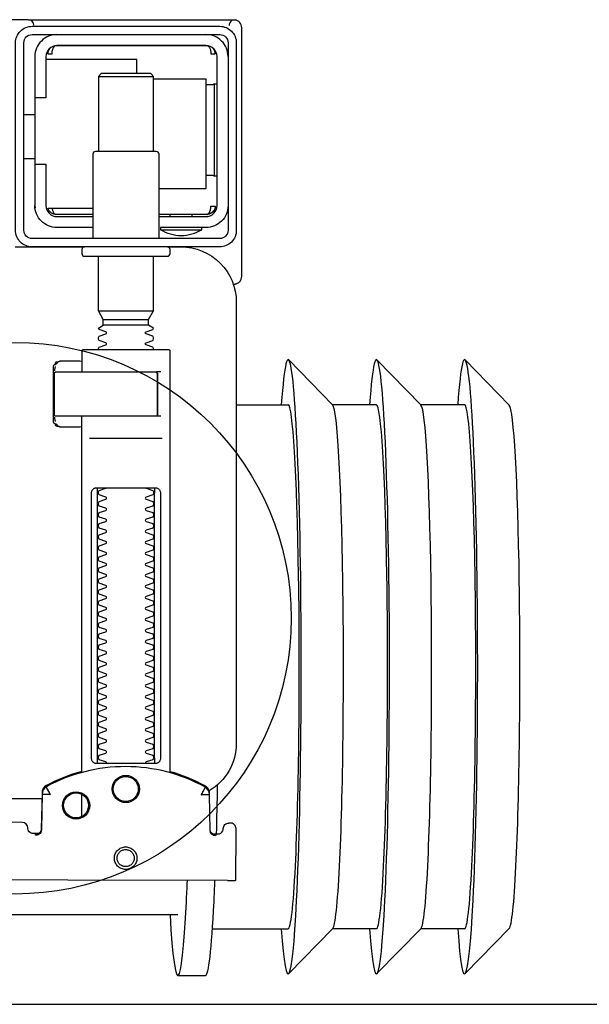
# Model space of a CAD drawing. Header units: millimetres. Extents: x 28600 to 181045, y -399112 to -163690.
# Tile 378 of 482: x 73492 to 73502, y -194640 to -194622. Entities that reach past the tile are written whole.
import ezdxf

# ---------------------------------------------------------------- set-up
doc = ezdxf.new("R2010")
doc.units = ezdxf.units.MM
doc.layers.get('0').update_dxf_attribs({"color": 8})
doc.layers.add('!! 0_ Istn-sciany', color=8, linetype='Continuous')
doc.layers.add('!! 0_Istn-armatura', color=8, linetype='Continuous')
doc.layers.add('!!_@ wypos sanit nd', color=8, linetype='Continuous', plot=False)

# ---------------------------------------------------------------- blocks, each defined once
blk = doc.blocks.new('A$Cff2eaf8b')
for points in [[(-0.24945, 0.09108), (-0.24147, 0.09927)], [(-0.24136, 0.09113), (-0.23342, 0.09113), (-0.22548, 0.09927)], [(-0.22538, 0.09113), (-0.21743, 0.09113), (-0.2095, 0.09927)], [(-0.18941, 0.09963), (-0.19441, 0.09963)], [(-0.19567, 0.09113), (-0.20939, 0.09113)], [(-0.18941, 0.08863), (-0.04454, 0.08863), (-0.04035, 0.08853), (-0.03617, 0.08824), (-0.032, 0.08775), (-0.02786, 0.08707), (-0.02376, 0.08619), (-0.0197, 0.08513), (-0.0157, 0.08388), (-0.01176, 0.08244), (-0.00789, 0.08082), (-0.0041, 0.07902), (-0.0004, 0.07705), (0.0032, 0.0749), (0.0067, 0.0726), (0.01009, 0.07012), (0.01337, 0.0675)], [(-0.19839, 0.08237), (-0.11148, 0.08219)], [(-0.19594, 0.07411), (-0.19609, 0.07411), (-0.19639, 0.07411), (-0.19593, 0.07402), (-0.19578, 0.07396), (-0.19564, 0.07387), (-0.19551, 0.07376), (-0.1954, 0.07363), (-0.19532, 0.07349), (-0.19526, 0.07333), (-0.19523, 0.07317)], [(-0.16479, 0.06647), (-0.16466, 0.07302), (-0.16465, 0.07318), (-0.16461, 0.07333), (-0.16454, 0.07348), (-0.16445, 0.07361), (-0.16435, 0.07373), (-0.16422, 0.07383), (-0.16409, 0.07391), (-0.16394, 0.07396), (-0.16349, 0.07404), (-0.1638, 0.07405), (-0.16395, 0.07405)], [(-0.172, 0.07079), (-0.172, 0.06674)], [(0.16493, 0.0675), (-0.16477, 0.0675)], [(-0.172, 0.06279), (-0.172, -0.00182)], [(-0.1852, 0.06018), (-0.1852, 0.01218)], [(-0.1748, 0.01218), (-0.1748, 0.06018)], [(-0.17342, 0.00218), (-0.18659, 0.00218)], [(-0.172, 0.00012), (-0.17167, 0.00018), (-0.1682, 0.00018), (-0.1681, 0.00018), (-0.16799, 0.00016), (-0.16789, 0.00007), (-0.16779, 0.00006), (-0.16762, 0.00005), (-0.16752, 0.00005), (-0.16741, 0.00003), (-0.1673, -0.00004), (-0.16725, -0.00018), (-0.16725, -0.00044), (-0.16711, -0.00046), (-0.16701, -0.0005), (-0.16693, -0.00056), (-0.16688, -0.0007), (-0.16688, -0.01094), (-0.16692, -0.01107), (-0.16701, -0.01115), (-0.16725, -0.0112), (-0.16725, -0.01147), (-0.16728, -0.01157), (-0.16735, -0.01164), (-0.16746, -0.01168), (-0.16762, -0.01169), (-0.16775, -0.0117), (-0.16789, -0.01172), (-0.16797, -0.01179), (-0.16807, -0.01182), (-0.1682, -0.01182), (-0.17167, -0.01182), (-0.172, -0.01177)], [(-0.16829, 0.00017), (-0.16772, 0.00003), (-0.16738, -0.00042)], [(-0.16723, -0.00083), (-0.16714, -0.00136), (-0.16713, -0.00163)], [(-0.18633, -0.00182), (-0.17526, -0.00182), (-0.17367, -0.00182)], [(-0.24945, -0.00383), (-0.24147, -0.01202)], [(-0.24136, -0.00387), (-0.23342, -0.00387), (-0.22548, -0.01202)], [(-0.22538, -0.00387), (-0.21743, -0.00387), (-0.2095, -0.01202)], [(-0.2, -0.00387), (-0.20939, -0.00387)], [(-0.18633, -0.00982), (-0.18551, -0.00982), (-0.18567, -0.00972), (-0.1857, -0.00962)], [(-0.16713, -0.01002), (-0.16714, -0.01028), (-0.16723, -0.01081)], [(-0.16738, -0.01122), (-0.16772, -0.01167), (-0.16829, -0.01182)], [(-0.1841, -0.0183), (-0.1759, -0.0183)], [(-0.1759, -0.01936), (-0.1841, -0.01936)], [(-0.175, -0.02092), (-0.185, -0.02092)], [(-0.20001, -0.0258), (-0.19988, -0.02576), (-0.19976, -0.02573), (-0.19963, -0.02571), (-0.19948, -0.02571)], [(-0.20099, -0.02721), (-0.20099, -0.0722)], [(-0.19478, -0.0384), (-0.186, -0.0384)], [(-0.192, -0.038), (-0.192, -0.0384)], [(-0.188, -0.038), (-0.188, -0.0384)], [(-0.16664, -0.0395), (-0.16666, -0.03934), (-0.16669, -0.03923), (-0.16672, -0.03912), (-0.16675, -0.03902), (-0.16679, -0.03892), (-0.16684, -0.03881), (-0.16689, -0.03872), (-0.16695, -0.03863), (-0.16702, -0.03855), (-0.1671, -0.03848), (-0.16718, -0.03843), (-0.16729, -0.0384), (-0.16718, -0.03841), (-0.16708, -0.03842), (-0.16696, -0.03845), (-0.16686, -0.03848), (-0.16677, -0.03851), (-0.16666, -0.03856), (-0.16657, -0.03861), (-0.16646, -0.03868), (-0.16636, -0.03876), (-0.16627, -0.03884), (-0.16618, -0.03894), (-0.1661, -0.03904), (-0.16603, -0.03915), (-0.16598, -0.03926), (-0.16593, -0.03938), (-0.16589, -0.0395), (-0.174, -0.0395)], [(-0.174, -0.0384), (-0.16722, -0.0384)], [(-0.185, -0.063), (-0.1945, -0.063), (-0.1945, -0.043), (-0.186, -0.043)], [(-0.19591, -0.04539), (-0.19602, -0.04539), (-0.19616, -0.04539), (-0.19632, -0.04539), (-0.1965, -0.04539)], [(-0.185, -0.0498), (-0.185, -0.06342), (-0.1845, -0.06392), (-0.1755, -0.06392), (-0.175, -0.06342), (-0.175, -0.0498)], [(-0.1615, -0.0485), (-0.1635, -0.0485)], [(-0.1615, -0.0565), (-0.1635, -0.0565)], [(-0.1965, -0.06201), (-0.19632, -0.06201), (-0.19616, -0.06201), (-0.19602, -0.06201), (-0.19591, -0.06201)], [(-0.175, -0.06342), (-0.185, -0.06342)], [(-0.182, -0.06392), (-0.182, -0.0665), (-0.1655, -0.0665)], [(-0.16636, -0.06865), (-0.16625, -0.06854), (-0.16619, -0.06847), (-0.16612, -0.06839), (-0.16606, -0.0683), (-0.16601, -0.0682), (-0.16596, -0.06811), (-0.16592, -0.06801), (-0.16589, -0.0679), (-0.16586, -0.0678), (-0.16584, -0.06769), (-0.16583, -0.06759), (-0.16583, -0.06749), (-0.16593, -0.0675), (-0.16607, -0.0675), (-0.1663, -0.0675), (-0.16641, -0.0675), (-0.16651, -0.0675), (-0.16661, -0.0675), (-0.16661, -0.0676), (-0.16662, -0.0677), (-0.16663, -0.0678), (-0.16664, -0.0679), (-0.16665, -0.068), (-0.16667, -0.06811), (-0.1667, -0.06821), (-0.16673, -0.06831), (-0.16676, -0.06841), (-0.1668, -0.06852), (-0.16685, -0.06862), (-0.1669, -0.06871), (-0.16697, -0.0688), (-0.16704, -0.06887), (-0.16712, -0.06893), (-0.16725, -0.069), (-0.19475, -0.069), (-0.19493, -0.0689), (-0.19501, -0.06882), (-0.19508, -0.06874), (-0.19513, -0.06865), (-0.19518, -0.06855), (-0.19522, -0.06846), (-0.19526, -0.06835), (-0.19529, -0.06825), (-0.19532, -0.06813), (-0.19534, -0.06803), (-0.19536, -0.06793), (-0.19537, -0.06783), (-0.19538, -0.06772), (-0.19539, -0.0676), (-0.19539, -0.0675), (-0.19617, -0.06751), (-0.19616, -0.06762), (-0.19615, -0.06772), (-0.19613, -0.06783), (-0.19611, -0.06793), (-0.19607, -0.06803), (-0.19603, -0.06813), (-0.19598, -0.06823), (-0.19593, -0.06832), (-0.19586, -0.06841), (-0.19579, -0.06849), (-0.19572, -0.06857), (-0.19563, -0.06865)]]:
    blk.add_lwpolyline(points)
for points in [[(-0.19989, 0.08236), (-0.19995, 0.07336, 0.009369), (-0.19994, 0.07293), (-0.19992, 0.07276), (-0.19986, 0.07259), (-0.19979, 0.07243), (-0.19968, 0.07229), (-0.19955, 0.07217), (-0.19941, 0.07208), (-0.19924, 0.07201), (-0.19908, 0.07197), (-0.19895, 0.07196), (-0.1988, 0.07196)], [(-0.16413, 0.07389), (-0.16324, 0.07389), (-0.16303, 0.07386), (-0.16283, 0.0738), (-0.16264, 0.07369), (-0.16249, 0.07354), (-0.16237, 0.07337), (-0.16228, 0.07317), (-0.16225, 0.07297, 0.002299), (-0.16224, 0.07285, 0.40455), (-0.16124, 0.07188), (-0.11145, 0.07178)], [(-0.19576, 0.07395), (-0.19665, 0.07395, 0.282591), (-0.19754, 0.0734), (-0.19758, 0.07331), (-0.19761, 0.0732), (-0.19763, 0.07311), (-0.19764, 0.07296, -0.415352), (-0.19865, 0.07196)], [(-0.19623, 0.07426), (-0.19588, 0.0742), (-0.19555, 0.07399), (-0.19533, 0.07367), (-0.19523, 0.07332), (-0.19513, 0.06676), (-0.19513, 0.0667, 0.265347), (-0.19435, 0.06544, 0.125711), (-0.17997, 0.06173, 0.125711), (-0.16558, 0.06538, 0.26954), (-0.1648, 0.06667), (-0.16467, 0.07322), (-0.16464, 0.07344), (-0.16456, 0.07365), (-0.16444, 0.07383), (-0.16428, 0.07399), (-0.1641, 0.0741), (-0.16389, 0.07417), (-0.16368, 0.0742)], [(-0.15993, -0.0325), (-0.17249, -0.0325, 0.405519), (-0.172, -0.032), (-0.172, -0.0313, 0.414214), (-0.1725, -0.0308), (-0.1875, -0.0308, 0.414214), (-0.188, -0.0313), (-0.188, -0.032, 0.405519), (-0.18751, -0.0325), (-0.19, -0.0325, -0.414214), (-0.2, -0.0225), (-0.2, 0.0575, -0.266001), (-0.19506, 0.06612)], [(-0.19513, 0.06651), (-0.19511, 0.06632), (-0.19509, 0.06622), (-0.19506, 0.06612), (-0.19503, 0.06602), (-0.19498, 0.06592), (-0.19493, 0.06582), (-0.19488, 0.06573), (-0.19482, 0.06564), (-0.19475, 0.06556), (-0.19468, 0.06548), (-0.1946, 0.06541), (-0.19452, 0.06535), (-0.19443, 0.06529), (-0.19434, 0.06524), (-0.19358, 0.06483), (-0.19281, 0.06445), (-0.19203, 0.0641), (-0.19125, 0.06376), (-0.19045, 0.06345), (-0.18964, 0.06316), (-0.18882, 0.06289), (-0.188, 0.06265), (-0.188, -0.01362, 0.414214), (-0.1878, -0.01382), (-0.17545, -0.01382), (-0.1722, -0.01382, 0.414214), (-0.172, -0.01362), (-0.172, -0.00982)], [(-0.172, 0.0626), (-0.17117, 0.06284), (-0.17034, 0.0631), (-0.16952, 0.06339), (-0.16872, 0.0637), (-0.16792, 0.06404), (-0.16713, 0.06439), (-0.16635, 0.06477), (-0.16558, 0.06518), (-0.16557, 0.06518, 0.269546), (-0.16479, 0.06647)], [(-0.18353, 0.01118, 0.182836), (-0.18364, 0.01127), (-0.18485, 0.01168, 0.050055), (-0.185, 0.01194), (-0.185, 0.01222, 0.050055), (-0.18485, 0.01248), (-0.18364, 0.01289, 0.719897), (-0.18364, 0.01327), (-0.18485, 0.01368, 0.050055), (-0.185, 0.01394), (-0.185, 0.01422, 0.050055), (-0.18485, 0.01448), (-0.18364, 0.01489, 0.719897), (-0.18364, 0.01527), (-0.18485, 0.01568, 0.050055), (-0.185, 0.01594), (-0.185, 0.01622, 0.050055), (-0.18485, 0.01648), (-0.18364, 0.01689, 0.719897), (-0.18364, 0.01727), (-0.18485, 0.01768, 0.050055), (-0.185, 0.01794), (-0.185, 0.01822, 0.050055), (-0.18485, 0.01848), (-0.18364, 0.01889, 0.719897), (-0.18364, 0.01927), (-0.18485, 0.01968, 0.050055), (-0.185, 0.01994), (-0.185, 0.02022, 0.050055), (-0.18485, 0.02048), (-0.18364, 0.02089, 0.719897), (-0.18364, 0.02127), (-0.18485, 0.02168, 0.050055), (-0.185, 0.02194), (-0.185, 0.02222, 0.050055), (-0.18485, 0.02248), (-0.18364, 0.02289, 0.719897), (-0.18364, 0.02327), (-0.18485, 0.02368, 0.050055), (-0.185, 0.02394), (-0.185, 0.02422, 0.050055), (-0.18485, 0.02448), (-0.18364, 0.02489, 0.719897), (-0.18364, 0.02527), (-0.18485, 0.02568, 0.050055), (-0.185, 0.02594), (-0.185, 0.02622, 0.050055), (-0.18485, 0.02648), (-0.18364, 0.02689, 0.719897), (-0.18364, 0.02727), (-0.18485, 0.02768, 0.050055), (-0.185, 0.02794), (-0.185, 0.02822, 0.050055), (-0.18485, 0.02848), (-0.18364, 0.02889, 0.719897), (-0.18364, 0.02927), (-0.18485, 0.02968, 0.050055), (-0.185, 0.02994), (-0.185, 0.03022, 0.050055), (-0.18485, 0.03048), (-0.18364, 0.03089, 0.719897), (-0.18364, 0.03127), (-0.18485, 0.03168, 0.050055), (-0.185, 0.03194), (-0.185, 0.03222, 0.050055), (-0.18485, 0.03248), (-0.18364, 0.03289, 0.719897), (-0.18364, 0.03327), (-0.18485, 0.03368, 0.050055), (-0.185, 0.03394), (-0.185, 0.03422, 0.050055), (-0.18485, 0.03448), (-0.18364, 0.03489, 0.719897), (-0.18364, 0.03527), (-0.18485, 0.03568, 0.050055), (-0.185, 0.03594), (-0.185, 0.03622, 0.050055), (-0.18485, 0.03648), (-0.18364, 0.03689, 0.719897), (-0.18364, 0.03727), (-0.18485, 0.03768, 0.050055), (-0.185, 0.03794), (-0.185, 0.03822, 0.050055), (-0.18485, 0.03848), (-0.18364, 0.03889, 0.719897), (-0.18364, 0.03927), (-0.18485, 0.03968, 0.050055), (-0.185, 0.03994), (-0.185, 0.04022, 0.050055), (-0.18485, 0.04048), (-0.18364, 0.04089, 0.719897), (-0.18364, 0.04127), (-0.18485, 0.04168, 0.050055), (-0.185, 0.04194), (-0.185, 0.04222, 0.050055), (-0.18485, 0.04248), (-0.18364, 0.04289, 0.719897), (-0.18364, 0.04327), (-0.18485, 0.04368, 0.050055), (-0.185, 0.04394), (-0.185, 0.04422, 0.050055), (-0.18485, 0.04448), (-0.18364, 0.04489, 0.719897), (-0.18364, 0.04527), (-0.18485, 0.04568, 0.050055), (-0.185, 0.04594), (-0.185, 0.04622, 0.050055), (-0.18485, 0.04648), (-0.18364, 0.04689, 0.719897), (-0.18364, 0.04727), (-0.18485, 0.04768, 0.050055), (-0.185, 0.04794), (-0.185, 0.04822, 0.050055), (-0.18485, 0.04848), (-0.18364, 0.04889, 0.719897), (-0.18364, 0.04927), (-0.18485, 0.04968, 0.050055), (-0.185, 0.04994), (-0.185, 0.05022, 0.050055), (-0.18485, 0.05048), (-0.18364, 0.05089, 0.719897), (-0.18364, 0.05127), (-0.18485, 0.05168, 0.050055), (-0.185, 0.05194), (-0.185, 0.05222, 0.050055), (-0.18485, 0.05248), (-0.18364, 0.05289, 0.719897), (-0.18364, 0.05327), (-0.18485, 0.05368, 0.050055), (-0.185, 0.05394), (-0.185, 0.05422, 0.050055), (-0.18485, 0.05448), (-0.18364, 0.05489, 0.719897), (-0.18364, 0.05527), (-0.18485, 0.05568, 0.050055), (-0.185, 0.05594), (-0.185, 0.05622, 0.050055), (-0.18485, 0.05648), (-0.18364, 0.05689, 0.719897), (-0.18364, 0.05727), (-0.18485, 0.05768, 0.050055), (-0.185, 0.05794), (-0.185, 0.05822, 0.050055), (-0.18485, 0.05848), (-0.18364, 0.05889, 0.719897), (-0.18364, 0.05927), (-0.18485, 0.05968, 0.050055), (-0.185, 0.05994), (-0.185, 0.06022, 0.050055), (-0.18485, 0.06048), (-0.18364, 0.06089, 0.474594), (-0.18353, 0.06118)], [(-0.17647, 0.06118, 0.474594), (-0.17636, 0.06089), (-0.17515, 0.06048, 0.050055), (-0.175, 0.06022), (-0.175, 0.05994, 0.050055), (-0.17515, 0.05968), (-0.17636, 0.05927, 0.719897), (-0.17636, 0.05889), (-0.17515, 0.05848, 0.050055), (-0.175, 0.05822), (-0.175, 0.05794, 0.050055), (-0.17515, 0.05768), (-0.17636, 0.05727, 0.719897), (-0.17636, 0.05689), (-0.17515, 0.05648, 0.050055), (-0.175, 0.05622), (-0.175, 0.05594, 0.050055), (-0.17515, 0.05568), (-0.17636, 0.05527, 0.719897), (-0.17636, 0.05489), (-0.17515, 0.05448, 0.050055), (-0.175, 0.05422), (-0.175, 0.05394, 0.050055), (-0.17515, 0.05368), (-0.17636, 0.05327, 0.719897), (-0.17636, 0.05289), (-0.17515, 0.05248, 0.050055), (-0.175, 0.05222), (-0.175, 0.05194, 0.050055), (-0.17515, 0.05168), (-0.17636, 0.05127, 0.719897), (-0.17636, 0.05089), (-0.17515, 0.05048, 0.050055), (-0.175, 0.05022), (-0.175, 0.04994, 0.050055), (-0.17515, 0.04968), (-0.17636, 0.04927, 0.719897), (-0.17636, 0.04889), (-0.17515, 0.04848, 0.050055), (-0.175, 0.04822), (-0.175, 0.04794, 0.050055), (-0.17515, 0.04768), (-0.17636, 0.04727, 0.719897), (-0.17636, 0.04689), (-0.17515, 0.04648, 0.050055), (-0.175, 0.04622), (-0.175, 0.04594, 0.050055), (-0.17515, 0.04568), (-0.17636, 0.04527, 0.719897), (-0.17636, 0.04489), (-0.17515, 0.04448, 0.050055), (-0.175, 0.04422), (-0.175, 0.04394, 0.050055), (-0.17515, 0.04368), (-0.17636, 0.04327, 0.719897), (-0.17636, 0.04289), (-0.17515, 0.04248, 0.050055), (-0.175, 0.04222), (-0.175, 0.04194, 0.050055), (-0.17515, 0.04168), (-0.17636, 0.04127, 0.719897), (-0.17636, 0.04089), (-0.17515, 0.04048, 0.050055), (-0.175, 0.04022), (-0.175, 0.03994, 0.050055), (-0.17515, 0.03968), (-0.17636, 0.03927, 0.719897), (-0.17636, 0.03889), (-0.17515, 0.03848, 0.050055), (-0.175, 0.03822), (-0.175, 0.03794, 0.050055), (-0.17515, 0.03768), (-0.17636, 0.03727, 0.719897), (-0.17636, 0.03689), (-0.17515, 0.03648, 0.050055), (-0.175, 0.03622), (-0.175, 0.03594, 0.050055), (-0.17515, 0.03568), (-0.17636, 0.03527, 0.719897), (-0.17636, 0.03489), (-0.17515, 0.03448, 0.050055), (-0.175, 0.03422), (-0.175, 0.03394, 0.050055), (-0.17515, 0.03368), (-0.17636, 0.03327, 0.719897), (-0.17636, 0.03289), (-0.17515, 0.03248, 0.050055), (-0.175, 0.03222), (-0.175, 0.03194, 0.050055), (-0.17515, 0.03168), (-0.17636, 0.03127, 0.719897), (-0.17636, 0.03089), (-0.17515, 0.03048, 0.050055), (-0.175, 0.03022), (-0.175, 0.02994, 0.050055), (-0.17515, 0.02968), (-0.17636, 0.02927, 0.719897), (-0.17636, 0.02889), (-0.17515, 0.02848, 0.050055), (-0.175, 0.02822), (-0.175, 0.02794, 0.050055), (-0.17515, 0.02768), (-0.17636, 0.02727, 0.719897), (-0.17636, 0.02689), (-0.17515, 0.02648, 0.050055), (-0.175, 0.02622), (-0.175, 0.02594, 0.050055), (-0.17515, 0.02568), (-0.17636, 0.02527, 0.719897), (-0.17636, 0.02489), (-0.17515, 0.02448, 0.050055), (-0.175, 0.02422), (-0.175, 0.02394, 0.050055), (-0.17515, 0.02368), (-0.17636, 0.02327, 0.719897), (-0.17636, 0.02289), (-0.17515, 0.02248, 0.050055), (-0.175, 0.02222), (-0.175, 0.02194, 0.050055), (-0.17515, 0.02168), (-0.17636, 0.02127, 0.719897), (-0.17636, 0.02089), (-0.17515, 0.02048, 0.050055), (-0.175, 0.02022), (-0.175, 0.01994, 0.050055), (-0.17515, 0.01968), (-0.17636, 0.01927, 0.719897), (-0.17636, 0.01889), (-0.17515, 0.01848, 0.050055), (-0.175, 0.01822), (-0.175, 0.01794, 0.050055), (-0.17515, 0.01768), (-0.17636, 0.01727, 0.719897), (-0.17636, 0.01689), (-0.17515, 0.01648, 0.050055), (-0.175, 0.01622), (-0.175, 0.01594, 0.050055), (-0.17515, 0.01568), (-0.17636, 0.01527, 0.719897), (-0.17636, 0.01489), (-0.17515, 0.01448, 0.050055), (-0.175, 0.01422), (-0.175, 0.01394, 0.050055), (-0.17515, 0.01368), (-0.17636, 0.01327, 0.719897), (-0.17636, 0.01289), (-0.17515, 0.01248, 0.050055), (-0.175, 0.01222), (-0.175, 0.01194, 0.050055), (-0.17515, 0.01168), (-0.17636, 0.01127, 0.182836), (-0.17647, 0.01118)], [(-0.1857, -0.00202), (-0.1857, -0.00962), (-0.1857, -0.00202), (-0.18567, -0.00192), (-0.18559, -0.00184), (-0.17696, -0.00182), (-0.16725, -0.00182, -0.414214), (-0.16705, -0.00202), (-0.16705, -0.00962, -0.414214), (-0.16725, -0.00982), (-0.18543, -0.00982), (-0.18553, -0.00978), (-0.1856, -0.00962)], [(-0.185, -0.01382), (-0.185, -0.01406, -0.050055), (-0.18485, -0.01432), (-0.18364, -0.01473, -0.719897), (-0.18364, -0.01511), (-0.18485, -0.01552, -0.050055), (-0.185, -0.01578), (-0.185, -0.01606, -0.050055), (-0.18485, -0.01632), (-0.18364, -0.01673, -0.719897), (-0.18364, -0.01711), (-0.18485, -0.01752, -0.050055), (-0.185, -0.01778), (-0.1841, -0.0183), (-0.1841, -0.01936), (-0.185, -0.02092), (-0.185, -0.0308)], [(-0.175, -0.01382), (-0.175, -0.01406, 0.050055), (-0.17515, -0.01432), (-0.17636, -0.01473, 0.719897), (-0.17636, -0.01511), (-0.17515, -0.01552, 0.050055), (-0.175, -0.01578), (-0.175, -0.01606, 0.050055), (-0.17515, -0.01632), (-0.17636, -0.01673, 0.719897), (-0.17636, -0.01711), (-0.17515, -0.01752, 0.050055), (-0.175, -0.01778), (-0.1759, -0.0183), (-0.1759, -0.01936), (-0.175, -0.02092), (-0.175, -0.0308)], [(-0.20011, -0.02584, 0.091301), (-0.20056, -0.02614, 0.198909), (-0.20099, -0.02721)], [(-0.19945, -0.02578, 0.170835), (-0.20011, -0.02584)], [(-0.1985, -0.04, -0.414214), (-0.1945, -0.036), (-0.18625, -0.036), (-0.18625, -0.03562), (-0.19375, -0.03562), (-0.19375, -0.036)], [(-0.18625, -0.03562, 0.119096), (-0.19, -0.03454, 0.119096), (-0.19375, -0.03562)], [(-0.186, -0.034), (-0.186, -0.0493, 0.414214), (-0.1855, -0.0498), (-0.1745, -0.0498, 0.414214), (-0.174, -0.0493), (-0.174, -0.034)], [(-0.174, -0.036), (-0.1675, -0.036, -0.414214), (-0.1635, -0.04), (-0.16353, -0.0395)], [(-0.186, -0.038), (-0.1945, -0.038, 0.414214), (-0.1965, -0.04), (-0.1965, -0.067, 0.414214), (-0.1945, -0.069), (-0.1675, -0.069, 0.414214), (-0.1655, -0.067), (-0.1655, -0.0595), (-0.1635, -0.0595), (-0.1635, -0.04)], [(-0.1635, -0.0475), (-0.1655, -0.0475), (-0.1655, -0.04, 0.414214), (-0.1675, -0.038), (-0.174, -0.038)], [(-0.1945, -0.06193), (-0.19515, -0.06194), (-0.19542, -0.06194), (-0.1956, -0.06194), (-0.19567, -0.06194, 0.116465), (-0.19589, -0.062), (-0.19601, -0.06205), (-0.19601, -0.04535), (-0.19589, -0.0454, 0.116465), (-0.19567, -0.04546), (-0.19542, -0.04546), (-0.19515, -0.04546), (-0.1945, -0.04547)], [(-0.1675, -0.071, 0.414214), (-0.1635, -0.067), (-0.1635, -0.0595)], [(-0.1985, -0.067, 0.414214), (-0.1945, -0.071)], [(-0.20099, -0.0722, 0.198909), (-0.20056, -0.07326, 0.091301), (-0.20011, -0.07356)], [(-0.16237, -0.07369), (-0.1625, -0.07369), (-0.16269, -0.07369), (-0.16294, -0.07369), (-0.16323, -0.07369), (-0.16357, -0.07369), (-0.16393, -0.07369), (-0.16428, -0.07369), (-0.19771, -0.07369), (-0.19841, -0.07369), (-0.19903, -0.07369), (-0.19948, -0.07369), (-0.19961, -0.07369), (-0.19973, -0.07367), (-0.19984, -0.07365), (-0.20003, -0.07359, 0.517033), (-0.1987, -0.07266)], [(-0.1633, -0.0727, 0.412536), (-0.1623, -0.0737), (-0.11251, -0.0737), (-0.11222, -0.07367), (-0.11194, -0.07358), (-0.11168, -0.07345), (-0.11145, -0.07326), (-0.11126, -0.07304), (-0.11112, -0.07278), (-0.11104, -0.0725)]]:
    blk.add_lwpolyline(points, format="xyb")
for points in [[(-0.17994, 0.08038), (-0.17974, 0.08037), (-0.17954, 0.08034), (-0.17935, 0.08029), (-0.17916, 0.08022), (-0.17897, 0.08013), (-0.1788, 0.08003), (-0.17864, 0.07991), (-0.17849, 0.07978), (-0.17836, 0.07963), (-0.17824, 0.07947), (-0.17814, 0.07929), (-0.17805, 0.07911), (-0.17798, 0.07892), (-0.17793, 0.07873), (-0.17791, 0.07853), (-0.1779, 0.07833), (-0.17791, 0.07813), (-0.17794, 0.07793), (-0.17799, 0.07773), (-0.17805, 0.07754), (-0.17814, 0.07736), (-0.17824, 0.07719), (-0.17836, 0.07703), (-0.1785, 0.07688), (-0.17865, 0.07675), (-0.17881, 0.07663), (-0.17898, 0.07652), (-0.17916, 0.07644), (-0.17935, 0.07637), (-0.17955, 0.07632), (-0.17975, 0.07629), (-0.17995, 0.07628), (-0.18015, 0.07629), (-0.18035, 0.07632), (-0.18054, 0.07637), (-0.18073, 0.07644), (-0.18091, 0.07653), (-0.18109, 0.07663), (-0.18125, 0.07675), (-0.18139, 0.07689), (-0.18153, 0.07704), (-0.18165, 0.0772), (-0.18175, 0.07737), (-0.18184, 0.07755), (-0.1819, 0.07774), (-0.18195, 0.07794), (-0.18198, 0.07813), (-0.18199, 0.07834), (-0.18198, 0.07854), (-0.18195, 0.07873), (-0.1819, 0.07893), (-0.18183, 0.07912), (-0.18175, 0.0793), (-0.18164, 0.07947), (-0.18152, 0.07963), (-0.18139, 0.07978), (-0.18124, 0.07992), (-0.18108, 0.08004), (-0.18091, 0.08014), (-0.18072, 0.08022), (-0.18053, 0.08029), (-0.18034, 0.08034), (-0.18014, 0.08037)], [(-0.17994, 0.07987), (-0.17979, 0.07987), (-0.17964, 0.07984), (-0.17949, 0.07981), (-0.17935, 0.07976), (-0.17921, 0.07969), (-0.17908, 0.07961), (-0.17896, 0.07952), (-0.17885, 0.07942), (-0.17874, 0.07931), (-0.17865, 0.07918), (-0.17858, 0.07905), (-0.17851, 0.07892), (-0.17846, 0.07877), (-0.17842, 0.07862), (-0.1784, 0.07847), (-0.17839, 0.07832), (-0.1784, 0.07817), (-0.17842, 0.07802), (-0.17846, 0.07787), (-0.17851, 0.07773), (-0.17858, 0.07759), (-0.17866, 0.07746), (-0.17875, 0.07734), (-0.17885, 0.07723), (-0.17896, 0.07712), (-0.17909, 0.07703), (-0.17922, 0.07696), (-0.17935, 0.07689), (-0.1795, 0.07684), (-0.17964, 0.0768), (-0.1798, 0.07678), (-0.17995, 0.07677), (-0.1801, 0.07678), (-0.18025, 0.07681), (-0.1804, 0.07684), (-0.18054, 0.07689), (-0.18068, 0.07696), (-0.18081, 0.07704), (-0.18093, 0.07713), (-0.18104, 0.07723), (-0.18114, 0.07734), (-0.18123, 0.07747), (-0.18131, 0.0776), (-0.18138, 0.07773), (-0.18143, 0.07788), (-0.18146, 0.07803), (-0.18149, 0.07818), (-0.18149, 0.07833), (-0.18149, 0.07848), (-0.18146, 0.07863), (-0.18143, 0.07878), (-0.18137, 0.07892), (-0.18131, 0.07906), (-0.18123, 0.07919), (-0.18114, 0.07931), (-0.18104, 0.07942), (-0.18092, 0.07952), (-0.1808, 0.07962), (-0.18067, 0.07969), (-0.18053, 0.07976), (-0.18039, 0.07981), (-0.18024, 0.07985), (-0.18009, 0.07987)], [(-0.17471, 0.06118), (-0.17462, 0.06118), (-0.17454, 0.06117), (-0.17445, 0.06115), (-0.17437, 0.06113), (-0.17428, 0.06109), (-0.1742, 0.06105), (-0.17413, 0.061), (-0.17406, 0.06095), (-0.174, 0.06088), (-0.17394, 0.06081), (-0.17389, 0.06072), (-0.17384, 0.06062), (-0.17381, 0.06052), (-0.17378, 0.06041), (-0.17376, 0.06029), (-0.17376, 0.06018), (-0.17376, 0.01218), (-0.17376, 0.01206), (-0.17378, 0.01195), (-0.17381, 0.01184), (-0.17384, 0.01173), (-0.17389, 0.01164), (-0.17394, 0.01155), (-0.174, 0.01148), (-0.17406, 0.01141), (-0.17413, 0.01135), (-0.1742, 0.01131), (-0.17428, 0.01126), (-0.17437, 0.01123), (-0.17445, 0.01121), (-0.17454, 0.01119), (-0.17462, 0.01118), (-0.17471, 0.01118), (-0.18529, 0.01118), (-0.18538, 0.01118), (-0.18547, 0.01119), (-0.18555, 0.01121), (-0.18564, 0.01123), (-0.18572, 0.01126), (-0.1858, 0.01131), (-0.18587, 0.01135), (-0.18594, 0.01141), (-0.18601, 0.01148), (-0.18606, 0.01155), (-0.18612, 0.01164), (-0.18616, 0.01173), (-0.1862, 0.01184), (-0.18623, 0.01195), (-0.18624, 0.01206), (-0.18625, 0.01218), (-0.18625, 0.06018), (-0.18624, 0.06029), (-0.18623, 0.06041), (-0.1862, 0.06052), (-0.18616, 0.06062), (-0.18612, 0.06072), (-0.18606, 0.06081), (-0.18601, 0.06088), (-0.18594, 0.06095), (-0.18587, 0.061), (-0.1858, 0.06105), (-0.18572, 0.06109), (-0.18564, 0.06113), (-0.18555, 0.06115), (-0.18547, 0.06117), (-0.18538, 0.06118), (-0.18529, 0.06118)], [(-0.19467, -0.0384), (-0.19467, -0.0384), (-0.19467, -0.0384), (-0.19466, -0.0384), (-0.19466, -0.0384), (-0.19466, -0.0384), (-0.19466, -0.0384), (-0.19466, -0.0384), (-0.19466, -0.0384), (-0.19466, -0.0384), (-0.19466, -0.0384), (-0.19466, -0.0384), (-0.19466, -0.0384), (-0.19466, -0.0384), (-0.19466, -0.0384), (-0.19467, -0.0384), (-0.19467, -0.0384), (-0.19467, -0.0384), (-0.19467, -0.0384), (-0.19467, -0.0384), (-0.19468, -0.0384), (-0.19468, -0.0384), (-0.19468, -0.0384), (-0.19469, -0.0384), (-0.1947, -0.0384), (-0.19471, -0.0384), (-0.19471, -0.0384), (-0.19471, -0.0384), (-0.19471, -0.0384), (-0.19472, -0.0384), (-0.19472, -0.0384), (-0.19472, -0.0384), (-0.19472, -0.03841), (-0.19473, -0.03841), (-0.19473, -0.03841), (-0.19473, -0.03841), (-0.19473, -0.03841), (-0.19473, -0.03841), (-0.19474, -0.03841), (-0.19474, -0.03841), (-0.19474, -0.03841), (-0.19474, -0.03841), (-0.19474, -0.03841), (-0.19474, -0.03841), (-0.19475, -0.03841), (-0.19475, -0.03841), (-0.19475, -0.03841), (-0.19475, -0.03841), (-0.19476, -0.03841), (-0.19476, -0.03841), (-0.19476, -0.03841), (-0.19476, -0.03841), (-0.19477, -0.03842), (-0.19477, -0.03842), (-0.19477, -0.03842), (-0.19478, -0.03842), (-0.19479, -0.03842), (-0.19479, -0.03842), (-0.1948, -0.03843), (-0.19481, -0.03843), (-0.19481, -0.03843), (-0.19482, -0.03844), (-0.19483, -0.03844), (-0.19484, -0.03844), (-0.19484, -0.03845), (-0.19485, -0.03845), (-0.19486, -0.03845), (-0.19486, -0.03846), (-0.19487, -0.03846), (-0.19488, -0.03847), (-0.19489, -0.03847), (-0.19489, -0.03848), (-0.1949, -0.03848), (-0.19491, -0.03849), (-0.19491, -0.03849), (-0.19492, -0.0385), (-0.19493, -0.0385), (-0.19493, -0.03851), (-0.19494, -0.03851), (-0.19495, -0.03852), (-0.19495, -0.03852), (-0.19496, -0.03853), (-0.19497, -0.03854), (-0.19497, -0.03854), (-0.19498, -0.03855), (-0.19499, -0.03856), (-0.19499, -0.03856), (-0.195, -0.03857), (-0.19501, -0.03858), (-0.19501, -0.03859), (-0.19502, -0.03859), (-0.19503, -0.0386), (-0.19503, -0.03861), (-0.19504, -0.03862), (-0.19505, -0.03862), (-0.19505, -0.03863), (-0.19506, -0.03864), (-0.19507, -0.03865), (-0.19507, -0.03866), (-0.19508, -0.03867), (-0.19508, -0.03868), (-0.19509, -0.03869), (-0.1951, -0.03869), (-0.1951, -0.0387), (-0.19511, -0.03871), (-0.19511, -0.03872), (-0.19512, -0.03873), (-0.19512, -0.03874), (-0.19513, -0.03875), (-0.19514, -0.03876), (-0.19514, -0.03877), (-0.19515, -0.03878), (-0.19515, -0.03879), (-0.19516, -0.0388), (-0.19516, -0.03881), (-0.19517, -0.03882), (-0.19517, -0.03884), (-0.19518, -0.03885), (-0.19518, -0.03886), (-0.19519, -0.03887), (-0.1952, -0.03888), (-0.1952, -0.03889), (-0.19521, -0.0389), (-0.19521, -0.03891), (-0.19521, -0.03893), (-0.19522, -0.03894), (-0.19522, -0.03895), (-0.19523, -0.03896), (-0.19523, -0.03897), (-0.19524, -0.03899), (-0.19524, -0.039), (-0.19525, -0.03901), (-0.19525, -0.03902), (-0.19526, -0.03905), (-0.19527, -0.03907), (-0.19528, -0.0391), (-0.19528, -0.03912), (-0.19529, -0.03915), (-0.1953, -0.03918), (-0.19531, -0.0392), (-0.19531, -0.03923), (-0.19532, -0.03926), (-0.19532, -0.03928), (-0.19533, -0.03931), (-0.19533, -0.03933), (-0.19534, -0.03936), (-0.19534, -0.03939), (-0.19535, -0.03941), (-0.19535, -0.03944), (-0.19536, -0.03947), (-0.19536, -0.03949), (-0.19536, -0.03952), (-0.19537, -0.03955), (-0.19537, -0.03957), (-0.19537, -0.0396), (-0.19537, -0.03961), (-0.19537, -0.03962), (-0.19538, -0.03963), (-0.19538, -0.03963), (-0.19538, -0.03964), (-0.19538, -0.03965), (-0.19538, -0.03965), (-0.19538, -0.03966), (-0.19538, -0.03966), (-0.19538, -0.03967), (-0.19538, -0.03967), (-0.19538, -0.03968), (-0.19538, -0.03969), (-0.19538, -0.03969), (-0.19538, -0.0397), (-0.19538, -0.0397), (-0.19538, -0.0397), (-0.19538, -0.03971), (-0.19538, -0.03971), (-0.19538, -0.03972), (-0.19538, -0.03972), (-0.19538, -0.03972), (-0.19538, -0.03973), (-0.19538, -0.03973), (-0.19538, -0.03973), (-0.19538, -0.03974), (-0.19538, -0.03974), (-0.19538, -0.03974), (-0.19538, -0.03974), (-0.19538, -0.03975), (-0.19538, -0.03975), (-0.19538, -0.03975), (-0.19538, -0.03976), (-0.19538, -0.03976), (-0.19538, -0.03977), (-0.19538, -0.03977), (-0.19539, -0.03978), (-0.19539, -0.03978), (-0.19539, -0.03979), (-0.19539, -0.03979), (-0.19539, -0.03979), (-0.19539, -0.0398), (-0.19539, -0.0398), (-0.19539, -0.03981), (-0.19539, -0.03981), (-0.19539, -0.03982), (-0.19538, -0.03982), (-0.19538, -0.03983), (-0.19538, -0.03983), (-0.19538, -0.03984), (-0.19538, -0.03984), (-0.19538, -0.03984), (-0.19538, -0.03985), (-0.19538, -0.03986), (-0.19538, -0.03986), (-0.19538, -0.03987), (-0.19538, -0.03987), (-0.19538, -0.03987), (-0.19538, -0.03988), (-0.19538, -0.03988), (-0.19538, -0.03989), (-0.19538, -0.03989), (-0.19538, -0.03989), (-0.19538, -0.03989), (-0.19538, -0.0399), (-0.19538, -0.0399), (-0.19539, -0.0399), (-0.19539, -0.0399), (-0.19539, -0.0399), (-0.19539, -0.0399), (-0.19539, -0.0399), (-0.19539, -0.03991), (-0.1954, -0.03991), (-0.1954, -0.03991), (-0.1954, -0.03991), (-0.1954, -0.03991), (-0.1954, -0.03991), (-0.19541, -0.03991), (-0.19541, -0.03991), (-0.19542, -0.03991), (-0.19542, -0.03991), (-0.19543, -0.0399), (-0.19544, -0.0399), (-0.19545, -0.0399), (-0.19545, -0.0399), (-0.19546, -0.0399), (-0.19546, -0.0399), (-0.19547, -0.0399), (-0.19547, -0.0399), (-0.19548, -0.0399), (-0.19549, -0.0399), (-0.1955, -0.0399), (-0.1955, -0.0399), (-0.19551, -0.0399), (-0.19552, -0.0399), (-0.19553, -0.0399), (-0.19554, -0.0399), (-0.19555, -0.0399), (-0.19556, -0.0399), (-0.19557, -0.0399), (-0.19558, -0.0399), (-0.19559, -0.0399), (-0.19561, -0.0399), (-0.19564, -0.0399), (-0.19566, -0.0399), (-0.19568, -0.0399), (-0.1957, -0.0399), (-0.19574, -0.0399), (-0.19576, -0.0399), (-0.19578, -0.0399), (-0.19595, -0.0399), (-0.19596, -0.0399), (-0.19598, -0.0399), (-0.19599, -0.0399), (-0.19601, -0.0399), (-0.19602, -0.0399), (-0.19603, -0.0399), (-0.19604, -0.0399), (-0.19605, -0.0399), (-0.19606, -0.0399), (-0.19607, -0.0399), (-0.19608, -0.0399), (-0.19609, -0.0399), (-0.1961, -0.0399), (-0.19611, -0.0399), (-0.19612, -0.0399), (-0.19613, -0.03989), (-0.19614, -0.03989), (-0.19614, -0.03989), (-0.19615, -0.03989), (-0.19615, -0.03989), (-0.19615, -0.03989), (-0.19615, -0.03989), (-0.19616, -0.03989), (-0.19616, -0.03989), (-0.19616, -0.03989), (-0.19616, -0.0399), (-0.19616, -0.0399), (-0.19616, -0.0399), (-0.19616, -0.0399), (-0.19616, -0.0399), (-0.19617, -0.0399), (-0.19617, -0.03991), (-0.19617, -0.03991), (-0.19617, -0.03991), (-0.19617, -0.03991), (-0.19617, -0.03991), (-0.19617, -0.03991), (-0.19617, -0.03991), (-0.19617, -0.03991), (-0.19617, -0.03991), (-0.19617, -0.03991), (-0.19617, -0.0399), (-0.19617, -0.0399), (-0.19617, -0.0399), (-0.19617, -0.03989), (-0.19617, -0.03989), (-0.19617, -0.03989), (-0.19617, -0.03988), (-0.19617, -0.03987), (-0.19617, -0.03986), (-0.19617, -0.03985), (-0.19617, -0.03984), (-0.19617, -0.03984), (-0.19617, -0.03984), (-0.19617, -0.03983), (-0.19617, -0.03983), (-0.19617, -0.03982), (-0.19617, -0.03982), (-0.19617, -0.03981), (-0.19616, -0.0398), (-0.19616, -0.03979), (-0.19616, -0.03979), (-0.19616, -0.03978), (-0.19616, -0.03978), (-0.19616, -0.03977), (-0.19616, -0.03977), (-0.19616, -0.03977), (-0.19616, -0.03976), (-0.19616, -0.03976), (-0.19616, -0.03975), (-0.19616, -0.03975), (-0.19616, -0.03974), (-0.19616, -0.03974), (-0.19616, -0.03973), (-0.19616, -0.03973), (-0.19616, -0.03972), (-0.19616, -0.03972), (-0.19616, -0.03972), (-0.19616, -0.03972), (-0.19616, -0.03971), (-0.19616, -0.03971), (-0.19616, -0.0397), (-0.19615, -0.0397), (-0.19615, -0.0397), (-0.19615, -0.03969), (-0.19615, -0.03969), (-0.19615, -0.03968), (-0.19615, -0.03967), (-0.19615, -0.03967), (-0.19615, -0.03966), (-0.19615, -0.03966), (-0.19615, -0.03965), (-0.19615, -0.03964), (-0.19614, -0.03964), (-0.19614, -0.03963), (-0.19614, -0.03962), (-0.19614, -0.03962), (-0.19614, -0.03961), (-0.19614, -0.0396), (-0.19614, -0.03959), (-0.19613, -0.03958), (-0.19613, -0.03958), (-0.19613, -0.03957), (-0.19613, -0.03955), (-0.19612, -0.03954), (-0.19612, -0.03952), (-0.19611, -0.0395), (-0.19611, -0.03949), (-0.1961, -0.03947), (-0.1961, -0.03945), (-0.19609, -0.03944), (-0.19609, -0.03942), (-0.19608, -0.03941), (-0.19608, -0.03939), (-0.19607, -0.03937), (-0.19607, -0.03936), (-0.19606, -0.03934), (-0.19605, -0.03933), (-0.19605, -0.03931), (-0.19604, -0.0393), (-0.19603, -0.03928), (-0.19603, -0.03927), (-0.19602, -0.03925), (-0.19601, -0.03923), (-0.196, -0.03922), (-0.196, -0.0392), (-0.19599, -0.03919), (-0.19598, -0.03918), (-0.19597, -0.03916), (-0.19596, -0.03915), (-0.19596, -0.03913), (-0.19595, -0.03912), (-0.19594, -0.0391), (-0.19593, -0.03909), (-0.19592, -0.03907), (-0.19591, -0.03906), (-0.1959, -0.03905), (-0.19589, -0.03903), (-0.19588, -0.03902), (-0.19587, -0.03901), (-0.19586, -0.03899), (-0.19585, -0.03898), (-0.19584, -0.03897), (-0.19583, -0.03895), (-0.19582, -0.03894), (-0.19581, -0.03893), (-0.1958, -0.03891), (-0.19579, -0.0389), (-0.19577, -0.03889), (-0.19576, -0.03888), (-0.19575, -0.03886), (-0.19574, -0.03885), (-0.19573, -0.03884), (-0.19572, -0.03883), (-0.1957, -0.03882), (-0.19569, -0.0388), (-0.19568, -0.03879), (-0.19567, -0.03878), (-0.19565, -0.03877), (-0.19564, -0.03876), (-0.19563, -0.03875), (-0.19562, -0.03874), (-0.1956, -0.03873), (-0.19559, -0.03872), (-0.19558, -0.03871), (-0.19556, -0.0387), (-0.19555, -0.03869), (-0.19554, -0.03868), (-0.19552, -0.03867), (-0.19551, -0.03866), (-0.19549, -0.03865), (-0.19548, -0.03864), (-0.19547, -0.03863), (-0.19545, -0.03862), (-0.19544, -0.03861), (-0.19542, -0.0386), (-0.19541, -0.0386), (-0.19539, -0.03859), (-0.19538, -0.03858), (-0.19536, -0.03857), (-0.19535, -0.03856), (-0.19533, -0.03856), (-0.19532, -0.03855), (-0.1953, -0.03854), (-0.19529, -0.03853), (-0.19527, -0.03853), (-0.19526, -0.03852), (-0.19524, -0.03851), (-0.19522, -0.03851), (-0.19521, -0.0385), (-0.19519, -0.0385), (-0.19518, -0.03849), (-0.19516, -0.03848), (-0.19515, -0.03848), (-0.19513, -0.03847), (-0.19511, -0.03847), (-0.1951, -0.03846), (-0.19508, -0.03846), (-0.19506, -0.03845), (-0.19505, -0.03845), (-0.19503, -0.03845), (-0.19502, -0.03844), (-0.195, -0.03844), (-0.19498, -0.03843), (-0.19497, -0.03843), (-0.19495, -0.03843), (-0.19493, -0.03842), (-0.19492, -0.03842), (-0.19491, -0.03842), (-0.1949, -0.03842), (-0.19489, -0.03842), (-0.19488, -0.03842), (-0.19487, -0.03841), (-0.19486, -0.03841), (-0.19485, -0.03841), (-0.19484, -0.03841), (-0.19483, -0.03841), (-0.19481, -0.03841), (-0.1948, -0.03841), (-0.19479, -0.03841), (-0.19479, -0.03841), (-0.19478, -0.03841), (-0.19478, -0.0384), (-0.19477, -0.0384), (-0.19477, -0.0384), (-0.19476, -0.0384), (-0.19475, -0.0384), (-0.19474, -0.0384), (-0.19474, -0.0384), (-0.19473, -0.0384), (-0.19473, -0.0384), (-0.19471, -0.0384), (-0.19471, -0.0384), (-0.1947, -0.0384), (-0.1947, -0.0384), (-0.19469, -0.0384), (-0.19469, -0.0384), (-0.19469, -0.0384), (-0.19469, -0.0384), (-0.19468, -0.0384), (-0.19468, -0.0384), (-0.19468, -0.0384), (-0.19468, -0.0384), (-0.19467, -0.0384), (-0.19467, -0.0384), (-0.19467, -0.0384)]]:
    blk.add_lwpolyline(points, close=True)
for points in [[(-0.19436, 0.06548), (-0.19435, 0.06548), (-0.19435, 0.06548), (-0.19435, 0.06548), (-0.19435, 0.06548), (-0.19435, 0.06548), (-0.19435, 0.06548), (-0.19435, 0.06548), (-0.19435, 0.06548), (-0.19435, 0.06548), (-0.19435, 0.06548), (-0.19435, 0.06548), (-0.19435, 0.06548), (-0.19435, 0.06548), (-0.19435, 0.06548), (-0.19435, 0.06548), (-0.19435, 0.06548), (-0.19435, 0.06548), (-0.19435, 0.06548), (-0.19435, 0.06549), (-0.19435, 0.06549), (-0.19435, 0.06549), (-0.19435, 0.06549), (-0.19435, 0.06549), (-0.19435, 0.06549), (-0.19435, 0.0655), (-0.19435, 0.0655), (-0.19434, 0.0655), (-0.19434, 0.06551), (-0.19434, 0.06551), (-0.19434, 0.06552), (-0.19433, 0.06552), (-0.19433, 0.06553), (-0.19433, 0.06553), (-0.19433, 0.06554), (-0.19432, 0.06554), (-0.19432, 0.06555), (-0.19432, 0.06555), (-0.19432, 0.06556), (-0.19431, 0.06556), (-0.19431, 0.06557), (-0.19431, 0.06558), (-0.1943, 0.06558), (-0.1943, 0.06559), (-0.19429, 0.0656), (-0.19429, 0.06561), (-0.19429, 0.06561), (-0.19428, 0.06562), (-0.19428, 0.06563), (-0.19427, 0.06564), (-0.19427, 0.06565), (-0.19426, 0.06566), (-0.19426, 0.06566), (-0.19425, 0.06567), (-0.19425, 0.06568), (-0.19424, 0.06569), (-0.19424, 0.0657), (-0.19423, 0.06571), (-0.19423, 0.06572), (-0.19422, 0.06573), (-0.19422, 0.06574), (-0.19421, 0.06575), (-0.1942, 0.06576), (-0.1942, 0.06578), (-0.19419, 0.06579), (-0.19419, 0.0658), (-0.19418, 0.06581), (-0.19417, 0.06582), (-0.19417, 0.06583), (-0.19416, 0.06585), (-0.19415, 0.06586), (-0.19414, 0.06588), (-0.19413, 0.06591), (-0.19411, 0.06594), (-0.1941, 0.06596), (-0.19408, 0.06599), (-0.19407, 0.06602), (-0.19405, 0.06605), (-0.19395, 0.06623), (-0.19393, 0.06626), (-0.1939, 0.06633), (-0.19388, 0.06636), (-0.19386, 0.0664), (-0.19384, 0.06643), (-0.19382, 0.06646), (-0.1938, 0.0665), (-0.19378, 0.06653), (-0.19377, 0.06657), (-0.19376, 0.06659), (-0.19375, 0.0666), (-0.19375, 0.0666), (-0.19374, 0.06662), (-0.19373, 0.06663), (-0.19372, 0.06664), (-0.19372, 0.06665), (-0.19371, 0.06666), (-0.19371, 0.06667), (-0.19371, 0.06667), (-0.1937, 0.06668), (-0.1937, 0.06668), (-0.1937, 0.06668), (-0.1937, 0.06669), (-0.1937, 0.06669), (-0.1937, 0.0667), (-0.19369, 0.06671), (-0.19369, 0.06671), (-0.19369, 0.06672), (-0.19368, 0.06672), (-0.19368, 0.06672), (-0.19368, 0.06673), (-0.19367, 0.06673), (-0.19367, 0.06674), (-0.19367, 0.06674), (-0.19366, 0.06674), (-0.19365, 0.06675), (-0.19365, 0.06675), (-0.19364, 0.06676), (-0.19364, 0.06676), (-0.19364, 0.06676), (-0.19364, 0.06677), (-0.19363, 0.06677), (-0.19363, 0.06678), (-0.19363, 0.06678), (-0.19363, 0.06678), (-0.19363, 0.06679), (-0.19363, 0.06679), (-0.19363, 0.0668), (-0.19363, 0.0668), (-0.19363, 0.06681), (-0.19364, 0.06681), (-0.19364, 0.06681), (-0.19364, 0.06682), (-0.19364, 0.06682), (-0.19364, 0.06682), (-0.19365, 0.06682), (-0.19365, 0.06682), (-0.19365, 0.06682), (-0.19365, 0.06682), (-0.19365, 0.06682), (-0.19366, 0.06682), (-0.19366, 0.06682), (-0.19366, 0.06682), (-0.19366, 0.06682), (-0.19366, 0.06682), (-0.19367, 0.06682), (-0.19367, 0.06682), (-0.19367, 0.06682), (-0.19367, 0.06682), (-0.19367, 0.06682), (-0.19368, 0.06682), (-0.19368, 0.06682), (-0.19369, 0.06682), (-0.19369, 0.06682), (-0.19369, 0.06681), (-0.1937, 0.06681), (-0.1937, 0.06681), (-0.19371, 0.06681), (-0.19371, 0.06681), (-0.19371, 0.06681), (-0.19371, 0.06681), (-0.19372, 0.0668), (-0.19372, 0.0668), (-0.19373, 0.0668), (-0.19373, 0.0668), (-0.19374, 0.0668), (-0.19374, 0.0668), (-0.19374, 0.0668), (-0.19375, 0.0668), (-0.19375, 0.06681), (-0.19376, 0.06681), (-0.19376, 0.06681), (-0.19377, 0.06681), (-0.19377, 0.06681), (-0.19377, 0.06681), (-0.19377, 0.06681), (-0.19378, 0.06681), (-0.19378, 0.06681), (-0.19378, 0.06681), (-0.19378, 0.06681), (-0.19379, 0.06681), (-0.19379, 0.06681), (-0.19379, 0.06681), (-0.19379, 0.06681), (-0.1938, 0.06681), (-0.1938, 0.06681), (-0.19381, 0.06681), (-0.19381, 0.06681), (-0.19382, 0.06681), (-0.19383, 0.06681), (-0.19383, 0.06681), (-0.19384, 0.06681), (-0.19385, 0.06681), (-0.19385, 0.06681), (-0.19386, 0.06681), (-0.19387, 0.06681), (-0.19388, 0.06681), (-0.19389, 0.06681), (-0.19389, 0.0668), (-0.1939, 0.0668), (-0.19391, 0.0668), (-0.19392, 0.0668), (-0.19397, 0.0668), (-0.19398, 0.0668), (-0.19399, 0.0668), (-0.194, 0.0668), (-0.19401, 0.0668), (-0.19402, 0.0668), (-0.19403, 0.0668), (-0.19405, 0.0668), (-0.19406, 0.0668), (-0.19407, 0.0668), (-0.19408, 0.0668), (-0.19409, 0.0668), (-0.1941, 0.0668), (-0.19412, 0.0668), (-0.19417, 0.0668), (-0.19419, 0.0668), (-0.19421, 0.0668), (-0.19424, 0.0668), (-0.19426, 0.0668), (-0.19429, 0.0668), (-0.19431, 0.0668), (-0.19433, 0.0668), (-0.19436, 0.0668), (-0.19438, 0.06679), (-0.19455, 0.06679), (-0.19457, 0.06679), (-0.19459, 0.06679), (-0.19461, 0.06679), (-0.19463, 0.06679), (-0.19464, 0.06679), (-0.19465, 0.06679), (-0.19466, 0.06679), (-0.19467, 0.06679), (-0.19468, 0.06679), (-0.19469, 0.06679), (-0.1947, 0.06679), (-0.19471, 0.06679), (-0.19472, 0.06679), (-0.19473, 0.06679), (-0.19474, 0.06679), (-0.19474, 0.06679), (-0.19475, 0.06679), (-0.19476, 0.06679), (-0.19477, 0.06679), (-0.19478, 0.06679), (-0.19479, 0.06679), (-0.1948, 0.06679), (-0.1948, 0.06679), (-0.19481, 0.06679), (-0.19482, 0.06678), (-0.19483, 0.06678), (-0.19484, 0.06678), (-0.19484, 0.06678), (-0.19485, 0.06678), (-0.19486, 0.06678), (-0.19487, 0.06678), (-0.19487, 0.06678), (-0.19488, 0.06678), (-0.19489, 0.06678), (-0.1949, 0.06678), (-0.1949, 0.06678), (-0.19491, 0.06678), (-0.19492, 0.06678), (-0.19492, 0.06678), (-0.19493, 0.06678), (-0.19494, 0.06678), (-0.19494, 0.06678), (-0.19495, 0.06678), (-0.19496, 0.06678), (-0.19496, 0.06678), (-0.19497, 0.06678), (-0.19499, 0.06678), (-0.19499, 0.06678), (-0.195, 0.06678), (-0.195, 0.06678), (-0.19501, 0.06678), (-0.19501, 0.06678), (-0.19502, 0.06678), (-0.19502, 0.06678), (-0.19503, 0.06678), (-0.19503, 0.06678), (-0.19504, 0.06678), (-0.19504, 0.06678), (-0.19505, 0.06678), (-0.19505, 0.06678), (-0.19505, 0.06678), (-0.19506, 0.06678), (-0.19506, 0.06678), (-0.19507, 0.06678), (-0.19507, 0.06678), (-0.19507, 0.06678), (-0.19508, 0.06678), (-0.19508, 0.06678), (-0.19508, 0.06678), (-0.19509, 0.06678), (-0.19509, 0.06678), (-0.19509, 0.06678), (-0.1951, 0.06678), (-0.1951, 0.06678), (-0.1951, 0.06678), (-0.19511, 0.06678), (-0.19511, 0.06678), (-0.19511, 0.06678), (-0.19511, 0.06678), (-0.19511, 0.06678), (-0.19512, 0.06678), (-0.19512, 0.06678), (-0.19512, 0.06678), (-0.19512, 0.06678), (-0.19512, 0.06678), (-0.19512, 0.06678), (-0.19513, 0.06678), (-0.19513, 0.06677), (-0.19513, 0.06677), (-0.19513, 0.06677), (-0.19513, 0.06677), (-0.19513, 0.06677), (-0.19513, 0.06677), (-0.19513, 0.06677), (-0.19513, 0.06677), (-0.19513, 0.06677), (-0.19513, 0.06677), (-0.19513, 0.06677), (-0.19513, 0.06677), (-0.19513, 0.06677), (-0.19513, 0.06677), (-0.19513, 0.06677), (-0.19513, 0.06678), (-0.19513, 0.06678), (-0.19513, 0.06678), (-0.19513, 0.06678), (-0.19513, 0.06678), (-0.19513, 0.06678), (-0.19513, 0.06678), (-0.19513, 0.06678), (-0.19513, 0.06678), (-0.19513, 0.06678), (-0.19513, 0.06678), (-0.19513, 0.06678), (-0.19513, 0.06678), (-0.19513, 0.06678), (-0.19513, 0.06678), (-0.19513, 0.06677), (-0.19513, 0.06677, 0.269547)], [(-0.1648, 0.06671), (-0.16481, 0.06671), (-0.16485, 0.06672), (-0.16497, 0.06672), (-0.16603, 0.06675), (-0.16612, 0.06675), (-0.16616, 0.06675), (-0.1662, 0.06675), (-0.16623, 0.06676), (-0.16627, 0.06677), (-0.1663, 0.06675), (-0.1663, 0.06672), (-0.16628, 0.0667), (-0.16625, 0.06667), (-0.16623, 0.06663), (-0.16622, 0.0666), (-0.1662, 0.06657), (-0.16561, 0.06549), (-0.1656, 0.06545), (-0.16558, 0.06542, 0.269546)], [(-0.2, -0.0695), (-0.2, -0.0355, -0.414214), (-0.197, -0.0325), (-0.163, -0.0325, -0.414214), (-0.16, -0.0355), (-0.16, -0.0695, -0.414214), (-0.163, -0.0725), (-0.197, -0.0725, -0.414214)], [(-0.1615, -0.0355), (-0.1615, -0.0695, -0.414214), (-0.163, -0.071), (-0.197, -0.071, -0.414214), (-0.1985, -0.0695), (-0.1985, -0.0355, -0.414214), (-0.197, -0.034), (-0.163, -0.034, -0.414214)]]:
    blk.add_lwpolyline(points, format="xyb", close=True)
for centre, radius in [((-0.17096, 0.06877), 0.00247), ((-0.17096, 0.06877), 0.00227), ((-0.17997, 0.06579), 0.00247), ((-0.17997, 0.06579), 0.00227)]:
    blk.add_circle(centre, radius)
for centre, major_axis, ratio, start_param, end_param in [((-0.24136, 0.04363), (0, 0.0557), 0.04256, 5.733752, 6.988802), ((-0.22538, 0.04363), (0, 0.0557), 0.04256, 5.733752, 6.988802), ((-0.20939, 0.04363), (0, 0.0557), 0.04256, 5.733752, 6.988802), ((-0.18941, 0.04363), (0, 0.056), 0.04256, 5.645661, 6.988802), ((-0.19441, 0.04363), (0, 0.056), 0.04256, 0, 0.705617), ((-0.24936, 0.04363), (0, 0.0475), 0.04256, 0.043665, 0.705617), ((-0.24136, 0.04363), (0, 0.0475), 0.04256, 0, 0.705617), ((-0.23337, 0.04363), (0, 0.0475), 0.04256, 0.043665, 0.705617), ((-0.22538, 0.04363), (0, 0.0475), 0.04256, 0, 0.705617), ((-0.21739, 0.04363), (0, 0.0475), 0.04256, 0.043665, 0.705617), ((-0.20939, 0.04363), (0, 0.0475), 0.04256, 0, 0.705617), ((-0.24136, 0.04363), (0, 0.0557), 0.04256, 0.705617, 3.691026), ((-0.22538, 0.04363), (0, 0.0557), 0.04256, 0.705617, 3.691026), ((-0.20939, 0.04363), (0, 0.0557), 0.04256, 0.705617, 3.691026), ((-0.19441, 0.04363), (0, 0.056), 0.04256, 0.705617, 0.806963), ((-0.18941, 0.04363), (0, 0.056), 0.04256, 0.705617, 0.807212), ((-0.19839, 0.08235), (-0.0015, 0), 0.008726, 4.712674, 6.283151), ((-0.24936, 0.04363), (0, 0.0475), 0.04256, 0.705617, 3.097928), ((-0.24136, 0.04363), (0, 0.0475), 0.04256, 0.705617, 3.141593), ((-0.23337, 0.04363), (0, 0.0475), 0.04256, 0.705617, 3.097928), ((-0.22538, 0.04363), (0, 0.0475), 0.04256, 0.705617, 3.141593), ((-0.21739, 0.04363), (0, 0.0475), 0.04256, 0.705617, 3.097928), ((-0.20939, 0.04363), (0, 0.0475), 0.04256, 0.705617, 3.141593), ((-0.19664, 0.07495), (-0.000002, -0.001), 0.000289, 6.274459, 6.283185), ((-0.19441, 0.04363), (0, 0.056), 0.04256, 0.998527, 1.179108), ((-0.16324, 0.07489), (-0.000002, -0.001), 0.000289, 6.274459, 6.283185), ((-0.19879, 0.07296), (-0.000011, -0.001), 0.706875, 0, 0.012337), ((-0.19844, 0.07196), (-0.000501, 0.000001), 0.008726, 0.786107, 1.14947), ((-0.19864, 0.07296), (-0.000006, -0.001), 0.408573, 0, 0.00956), ((-0.19463, 0.06658), (-0.0005, -0.000008), 0.017454, 0, 0.000137), ((-0.1653, 0.06668), (0.0005, -0.00001), 0.000006, 6.282744, 6.283185), ((-0.1852, 0.06018), (0, 0.001), 0.000289, 4.712389, 6.283185), ((-0.1748, 0.06018), (0, -0.001), 0.000289, 1.570796, 3.141593), ((-0.1852, 0.01218), (0, -0.001), 0.000289, 0, 1.570796), ((-0.1748, 0.01218), (0, -0.001), 0.000289, 0, 1.570796), ((-0.16763, -0.00015), (0.000004, 0.0002), 0.133184, 0.00502, 0.005026), ((-0.16723, -0.00065), (0.000013, 0.0002), 0.223, 0.006306, 0.006351), ((-0.16763, -0.01149), (0.000004, -0.0002), 0.133184, 6.278107, 6.278112), ((-0.16723, -0.011), (0.000013, -0.0002), 0.223, 6.276731, 6.276777)]:
    blk.add_ellipse(centre, major_axis=major_axis, ratio=ratio, start_param=start_param, end_param=end_param)

msp = doc.modelspace()

# ---------------------------------------------------------------- linework, layer by layer
at = {"layer": '!! 0_ Istn-sciany'}
msp.add_lwpolyline([(73219.42327, -194639.5883), (73521.42327, -194639.5883)], dxfattribs=at)
at = {"layer": '!! 0_Istn-armatura'}
msp.add_circle((73491.42327, -194632.5883), 5, dxfattribs=at)

# ---------------------------------------------------------------- block references
at = {"layer": '!!_@ wypos sanit nd', "xscale": 100, "yscale": 100, "zscale": 100, "rotation": 180}
msp.add_blockref('A$Cff2eaf8b', (73475.42822, -194629.1053), dxfattribs=at)

doc.saveas('drawing.dxf')
